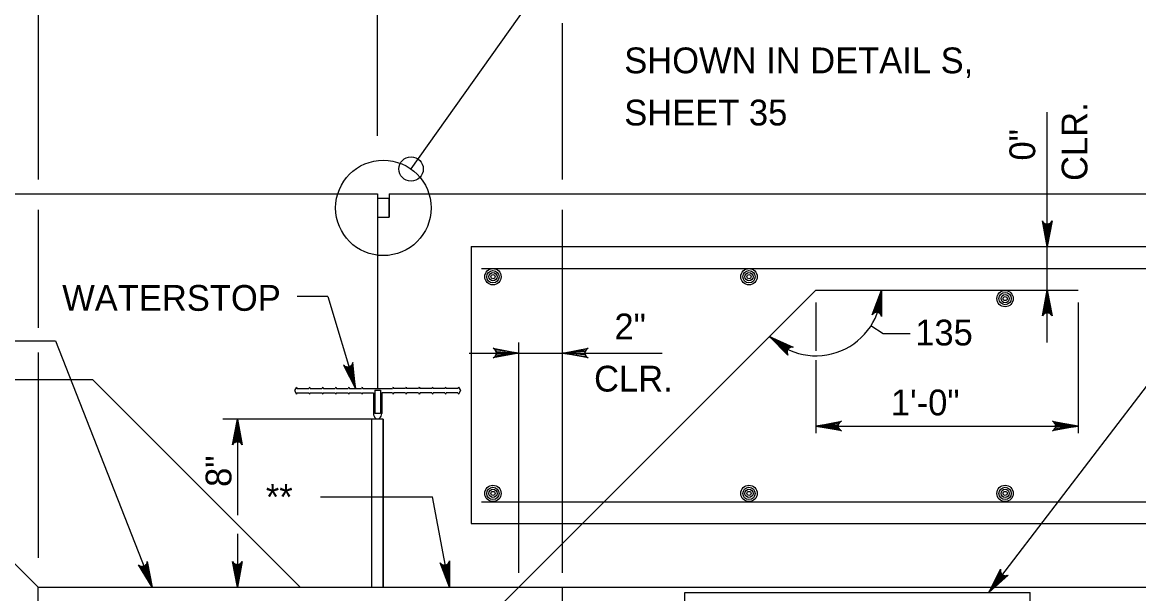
# Model space of a CAD drawing. Extents: x 636530 to 644067, y 294168 to 299122.
# Drawn here: x 638735.9 to 638865.7, y 295819.8 to 295886.3 of the extents above; entities that cross this region are included whole.
import ezdxf

# ---------------------------------------------------------------- set-up
doc = ezdxf.new("R2010")
doc.units = 0
doc.layers.add('1', color=7, linetype='Continuous')

msp = doc.modelspace()

# ---------------------------------------------------------------- linework, layer by layer
at = {"layer": '1'}
for p, q in [((638737.75, 295901.86), (638737.75, 295867.98)), ((638777.22, 295873.08), (638777.22, 295901.19)), ((638794.49, 295888.09), (638781.1, 295869.21)), ((638798.71, 295867.98), (638798.71, 295886.17)), ((638855.05, 295849.02), (638855.05, 295875.83)), ((638672.83, 295866.3), (638777.22, 295866.3)), ((638777.22, 295866.3), (638777.22, 295843.69)), ((638778.57, 295866.3), (638927.23, 295866.3)), ((638778.57, 295866.3), (638778.57, 295863.6)), ((638737.75, 295864.47), (638737.75, 295850.73)), ((638777.22, 295863.6), (638778.57, 295863.6)), ((638798.71, 295822.23), (638798.71, 295864.47)), ((638788.09, 295860.18), (638871.91, 295860.18)), ((638788.09, 295860.18), (638788.09, 295827.97)), ((638789.31, 295857.64), (638873.18, 295857.64)), ((638763.1, 295790.04), (638828.16, 295855.1)), ((638771.45, 295854.39), (638767.88, 295854.39)), ((638771.45, 295854.39), (638774.65, 295843.69)), ((638828.16, 295855.1), (638858.64, 295855.1)), ((638828.16, 295853.69), (638828.16, 295848.07)), ((638858.64, 295853.69), (638858.64, 295838.48)), ((638834.57, 295850.99), (638835.98, 295850.09)), ((638733.07, 295849.23), (638739.8, 295849.23)), ((638739.8, 295849.23), (638751.02, 295820.58)), ((638835.98, 295850.09), (638839.13, 295850.09)), ((638737.75, 295847.85), (638737.75, 295823.96)), ((638787.85, 295847.79), (638810.29, 295847.79)), ((638793.64, 295822.23), (638793.64, 295849.04)), ((638848.25, 295819.94), (638870.21, 295848.67)), ((638828.16, 295846.97), (638828.16, 295838.48)), ((638737.75, 295820.58), (638712.36, 295845.98)), ((638713.62, 295844.71), (638744.1, 295844.71)), ((638768.23, 295820.58), (638744.1, 295844.71)), ((638767.79, 295843.84), (638767.56, 295843.44)), ((638767.56, 295843.44), (638767.79, 295843.03)), ((638767.79, 295843.84), (638767.87, 295843.69)), ((638767.87, 295843.18), (638767.79, 295843.03)), ((638767.87, 295843.69), (638769.23, 295843.69)), ((638767.87, 295843.18), (638769.23, 295843.18)), ((638769.31, 295843.84), (638769.23, 295843.69)), ((638769.23, 295843.18), (638769.31, 295843.03)), ((638769.31, 295843.84), (638769.4, 295843.69)), ((638769.4, 295843.18), (638769.31, 295843.03)), ((638769.4, 295843.69), (638770.75, 295843.69)), ((638769.4, 295843.18), (638770.75, 295843.18)), ((638770.84, 295843.84), (638770.75, 295843.69)), ((638770.75, 295843.18), (638770.84, 295843.03)), ((638770.84, 295843.84), (638770.92, 295843.69)), ((638770.92, 295843.18), (638770.84, 295843.03)), ((638770.92, 295843.69), (638772.28, 295843.69)), ((638770.92, 295843.18), (638772.28, 295843.18)), ((638772.36, 295843.84), (638772.28, 295843.69)), ((638772.28, 295843.18), (638772.36, 295843.03)), ((638772.36, 295843.84), (638772.44, 295843.69)), ((638772.44, 295843.18), (638772.36, 295843.03)), ((638772.44, 295843.69), (638773.8, 295843.69)), ((638772.44, 295843.18), (638773.8, 295843.18)), ((638773.89, 295843.84), (638773.8, 295843.69)), ((638773.8, 295843.18), (638773.89, 295843.03)), ((638773.89, 295843.84), (638773.97, 295843.69)), ((638773.97, 295843.18), (638773.89, 295843.03)), ((638773.97, 295843.69), (638775.33, 295843.69)), ((638773.97, 295843.18), (638775.33, 295843.18)), ((638775.41, 295843.84), (638775.33, 295843.69)), ((638775.33, 295843.18), (638775.41, 295843.03)), ((638775.41, 295843.84), (638775.49, 295843.69)), ((638775.49, 295843.18), (638775.41, 295843.03)), ((638775.49, 295843.69), (638778.94, 295843.69)), ((638775.49, 295843.18), (638776.74, 295843.18)), ((638776.74, 295843.18), (638776.74, 295840.78)), ((638776.89, 295843.49), (638777.55, 295843.49)), ((638776.89, 295843.49), (638776.89, 295840.78)), ((638777.55, 295843.49), (638777.55, 295840.78)), ((638777.7, 295843.18), (638777.7, 295840.78)), ((638778.94, 295843.18), (638777.7, 295843.18)), ((638779.02, 295843.84), (638778.94, 295843.69)), ((638778.94, 295843.18), (638779.02, 295843.03)), ((638779.02, 295843.84), (638779.11, 295843.69)), ((638779.11, 295843.18), (638779.02, 295843.03)), ((638780.46, 295843.69), (638779.11, 295843.69)), ((638780.46, 295843.18), (638779.11, 295843.18)), ((638780.55, 295843.84), (638780.46, 295843.69)), ((638780.46, 295843.18), (638780.55, 295843.03)), ((638780.55, 295843.84), (638780.63, 295843.69)), ((638780.63, 295843.18), (638780.55, 295843.03)), ((638781.99, 295843.69), (638780.63, 295843.69)), ((638781.99, 295843.18), (638780.63, 295843.18)), ((638782.07, 295843.84), (638781.99, 295843.69)), ((638781.99, 295843.18), (638782.07, 295843.03)), ((638782.07, 295843.84), (638782.16, 295843.69)), ((638782.16, 295843.18), (638782.07, 295843.03)), ((638783.51, 295843.69), (638782.16, 295843.69)), ((638783.51, 295843.18), (638782.16, 295843.18)), ((638783.6, 295843.84), (638783.51, 295843.69)), ((638783.51, 295843.18), (638783.6, 295843.03)), ((638783.6, 295843.84), (638783.68, 295843.69)), ((638783.68, 295843.18), (638783.6, 295843.03)), ((638785.04, 295843.69), (638783.68, 295843.69)), ((638785.04, 295843.18), (638783.68, 295843.18)), ((638785.12, 295843.84), (638785.04, 295843.69)), ((638785.04, 295843.18), (638785.12, 295843.03)), ((638785.12, 295843.84), (638785.2, 295843.69)), ((638785.2, 295843.18), (638785.12, 295843.03)), ((638786.56, 295843.69), (638785.2, 295843.69)), ((638786.56, 295843.18), (638785.2, 295843.18)), ((638786.64, 295843.84), (638786.56, 295843.69)), ((638786.56, 295843.18), (638786.64, 295843.03)), ((638786.64, 295843.84), (638786.87, 295843.44)), ((638786.87, 295843.44), (638786.64, 295843.03)), ((638776.53, 295840.1), (638759.25, 295840.1)), ((638760.93, 295840.1), (638760.93, 295828.95)), ((638776.53, 295840.1), (638776.53, 295820.58)), ((638777.55, 295840.78), (638776.89, 295840.78)), ((638777.88, 295840.1), (638777.88, 295820.58)), ((638828.16, 295839.31), (638858.64, 295839.31)), ((638770.57, 295831.08), (638783.59, 295831.08)), ((638785.58, 295820.58), (638783.59, 295831.08)), ((638789.31, 295830.51), (638873.18, 295830.51)), ((638788.09, 295827.97), (638871.91, 295827.97)), ((638760.93, 295826.78), (638760.93, 295820.58)), ((638737.75, 295820.58), (638776.53, 295820.58)), ((638737.75, 295782.15), (638737.75, 295820.58)), ((638777.88, 295820.58), (638927.23, 295820.58)), ((638798.71, 295724.69), (638798.71, 295820.58)), ((638812.92, 295814.63), (638812.92, 295819.94)), ((638812.92, 295819.94), (638853.09, 295819.94)), ((638853.09, 295814.63), (638853.09, 295819.94))]:
    msp.add_line(p, q, dxfattribs=at)
for points in [[(638777.22, 295863.6), (638778.57, 295863.6), (638778.57, 295865.77), (638777.22, 295865.77)], [(638776.53, 295820.58), (638777.88, 295820.58), (638777.88, 295840.1), (638776.53, 295840.1)]]:
    msp.add_lwpolyline(points, close=True, dxfattribs=at)
for points in [[(638855.05, 295860.18), (638854.49, 295863.16), (638854.57, 295863.04), (638854.65, 295862.93), (638854.75, 295862.87), (638854.85, 295862.81), (638854.95, 295862.79), (638855.05, 295862.78), (638855.15, 295862.79), (638855.25, 295862.81), (638855.35, 295862.87), (638855.45, 295862.93), (638855.53, 295863.04), (638855.61, 295863.16), (638855.05, 295860.18), (638855.53, 295863.04), (638855.45, 295862.93), (638855.05, 295860.18), (638855.35, 295862.87), (638855.25, 295862.81), (638855.05, 295860.18), (638855.15, 295862.79), (638855.05, 295862.78), (638855.05, 295860.18), (638854.95, 295862.79), (638854.85, 295862.81), (638855.05, 295860.18), (638854.75, 295862.87), (638854.65, 295862.93), (638855.05, 295860.18), (638854.57, 295863.04)], [(638835.78, 295855.1), (638835.81, 295852.06), (638835.75, 295852.19), (638835.69, 295852.32), (638835.61, 295852.39), (638835.52, 295852.47), (638835.42, 295852.5), (638835.33, 295852.54), (638835.22, 295852.54), (638835.12, 295852.54), (638835.01, 295852.5), (638834.91, 295852.46), (638834.81, 295852.36), (638834.71, 295852.26), (638835.78, 295855.1), (638834.81, 295852.36), (638834.91, 295852.46), (638835.78, 295855.1), (638835.01, 295852.5), (638835.12, 295852.54), (638835.78, 295855.1), (638835.22, 295852.54), (638835.33, 295852.54), (638835.78, 295855.1), (638835.42, 295852.5), (638835.52, 295852.47), (638835.78, 295855.1), (638835.61, 295852.39), (638835.69, 295852.32), (638835.78, 295855.1), (638835.75, 295852.19)], [(638855.05, 295855.1), (638855.61, 295852.12), (638855.53, 295852.23), (638855.45, 295852.35), (638855.35, 295852.41), (638855.25, 295852.46), (638855.15, 295852.48), (638855.05, 295852.5), (638854.95, 295852.48), (638854.85, 295852.46), (638854.75, 295852.41), (638854.65, 295852.35), (638854.57, 295852.23), (638854.49, 295852.12), (638855.05, 295855.1), (638854.57, 295852.23), (638854.65, 295852.35), (638855.05, 295855.1), (638854.75, 295852.41), (638854.85, 295852.46), (638855.05, 295855.1), (638854.95, 295852.48), (638855.05, 295852.5), (638855.05, 295855.1), (638855.15, 295852.48), (638855.25, 295852.46), (638855.05, 295855.1), (638855.35, 295852.41), (638855.45, 295852.35), (638855.05, 295855.1), (638855.53, 295852.23)], [(638822.77, 295849.71), (638825.54, 295848.48), (638825.4, 295848.48), (638825.26, 295848.48), (638825.16, 295848.43), (638825.05, 295848.38), (638824.98, 295848.31), (638824.91, 295848.23), (638824.87, 295848.14), (638824.82, 295848.05), (638824.82, 295847.93), (638824.81, 295847.82), (638824.86, 295847.69), (638824.91, 295847.56), (638822.77, 295849.71), (638824.86, 295847.69), (638824.81, 295847.82), (638822.77, 295849.71), (638824.82, 295847.93), (638824.82, 295848.05), (638822.77, 295849.71), (638824.87, 295848.14), (638824.91, 295848.23), (638822.77, 295849.71), (638824.98, 295848.31), (638825.05, 295848.38), (638822.77, 295849.71), (638825.16, 295848.43), (638825.26, 295848.48), (638822.77, 295849.71), (638825.4, 295848.48)], [(638793.64, 295847.79), (638790.65, 295847.23), (638790.88, 295847.39), (638791, 295847.59), (638791.04, 295847.79), (638791, 295847.99), (638790.88, 295848.19), (638790.65, 295848.35), (638793.64, 295847.79), (638790.88, 295848.19), (638791, 295847.99), (638793.64, 295847.79), (638791.04, 295847.79), (638791, 295847.59), (638793.64, 295847.79), (638790.88, 295847.39)], [(638798.71, 295847.79), (638801.7, 295848.35), (638801.47, 295848.19), (638801.35, 295847.99), (638801.31, 295847.79), (638801.35, 295847.59), (638801.47, 295847.39), (638801.7, 295847.23), (638798.71, 295847.79), (638801.47, 295847.39), (638801.35, 295847.59), (638798.71, 295847.79), (638801.31, 295847.79), (638801.35, 295847.99), (638798.71, 295847.79), (638801.47, 295848.19)], [(638774.65, 295843.69), (638774.33, 295846.71), (638774.29, 295846.58), (638774.24, 295846.44), (638774.16, 295846.36), (638774.08, 295846.27), (638773.99, 295846.23), (638773.9, 295846.18), (638773.8, 295846.17), (638773.7, 295846.16), (638773.59, 295846.19), (638773.48, 295846.21), (638773.37, 295846.3), (638773.26, 295846.39), (638774.65, 295843.69), (638773.37, 295846.3), (638773.48, 295846.21), (638774.65, 295843.69), (638773.59, 295846.19), (638773.7, 295846.16), (638774.65, 295843.69), (638773.8, 295846.17), (638773.9, 295846.18), (638774.65, 295843.69), (638773.99, 295846.23), (638774.08, 295846.27), (638774.65, 295843.69), (638774.16, 295846.36), (638774.24, 295846.44), (638774.65, 295843.69), (638774.29, 295846.58)], [(638760.93, 295840.1), (638761.49, 295837.12), (638761.41, 295837.24), (638761.33, 295837.35), (638761.23, 295837.41), (638761.13, 295837.47), (638761.03, 295837.49), (638760.93, 295837.5), (638760.83, 295837.49), (638760.73, 295837.47), (638760.63, 295837.41), (638760.53, 295837.35), (638760.45, 295837.24), (638760.37, 295837.12), (638760.93, 295840.1), (638760.45, 295837.24), (638760.53, 295837.35), (638760.93, 295840.1), (638760.63, 295837.41), (638760.73, 295837.47), (638760.93, 295840.1), (638760.83, 295837.49), (638760.93, 295837.5), (638760.93, 295840.1), (638761.03, 295837.49), (638761.13, 295837.47), (638760.93, 295840.1), (638761.23, 295837.41), (638761.33, 295837.35), (638760.93, 295840.1), (638761.41, 295837.24)], [(638828.16, 295839.31), (638831.14, 295839.87), (638831.03, 295839.79), (638830.91, 295839.71), (638830.85, 295839.61), (638830.79, 295839.51), (638830.77, 295839.41), (638830.76, 295839.31), (638830.77, 295839.21), (638830.79, 295839.11), (638830.85, 295839.01), (638830.91, 295838.91), (638831.03, 295838.83), (638831.14, 295838.75), (638828.16, 295839.31), (638831.03, 295838.83), (638830.91, 295838.91), (638828.16, 295839.31), (638830.85, 295839.01), (638830.79, 295839.11), (638828.16, 295839.31), (638830.77, 295839.21), (638830.76, 295839.31), (638828.16, 295839.31), (638830.77, 295839.41), (638830.79, 295839.51), (638828.16, 295839.31), (638830.85, 295839.61), (638830.91, 295839.71), (638828.16, 295839.31), (638831.03, 295839.79)], [(638858.64, 295839.31), (638855.66, 295838.75), (638855.77, 295838.83), (638855.88, 295838.91), (638855.94, 295839.01), (638856, 295839.11), (638856.02, 295839.21), (638856.04, 295839.31), (638856.02, 295839.41), (638856, 295839.51), (638855.94, 295839.61), (638855.88, 295839.71), (638855.77, 295839.79), (638855.66, 295839.87), (638858.64, 295839.31), (638855.77, 295839.79), (638855.88, 295839.71), (638858.64, 295839.31), (638855.94, 295839.61), (638856, 295839.51), (638858.64, 295839.31), (638856.02, 295839.41), (638856.04, 295839.31), (638858.64, 295839.31), (638856.02, 295839.21), (638856, 295839.11), (638858.64, 295839.31), (638855.94, 295839.01), (638855.88, 295838.91), (638858.64, 295839.31), (638855.77, 295838.83)], [(638751.02, 295820.58), (638749.41, 295823.15), (638749.53, 295823.07), (638749.64, 295823), (638749.76, 295822.98), (638749.87, 295822.96), (638749.97, 295822.98), (638750.07, 295823), (638750.16, 295823.05), (638750.24, 295823.1), (638750.32, 295823.2), (638750.39, 295823.29), (638750.42, 295823.42), (638750.45, 295823.56), (638751.02, 295820.58), (638750.42, 295823.42), (638750.39, 295823.29), (638751.02, 295820.58), (638750.32, 295823.2), (638750.24, 295823.1), (638751.02, 295820.58), (638750.16, 295823.05), (638750.07, 295823), (638751.02, 295820.58), (638749.97, 295822.98), (638749.87, 295822.96), (638751.02, 295820.58), (638749.76, 295822.98), (638749.64, 295823), (638751.02, 295820.58), (638749.53, 295823.07)], [(638760.93, 295820.58), (638760.37, 295823.56), (638760.45, 295823.45), (638760.53, 295823.33), (638760.63, 295823.27), (638760.73, 295823.21), (638760.83, 295823.19), (638760.93, 295823.18), (638761.03, 295823.19), (638761.13, 295823.21), (638761.23, 295823.27), (638761.33, 295823.33), (638761.41, 295823.45), (638761.49, 295823.56), (638760.93, 295820.58), (638761.41, 295823.45), (638761.33, 295823.33), (638760.93, 295820.58), (638761.23, 295823.27), (638761.13, 295823.21), (638760.93, 295820.58), (638761.03, 295823.19), (638760.93, 295823.18), (638760.93, 295820.58), (638760.83, 295823.19), (638760.73, 295823.21), (638760.93, 295820.58), (638760.63, 295823.27), (638760.53, 295823.33), (638760.93, 295820.58), (638760.45, 295823.45)], [(638785.58, 295820.58), (638784.48, 295823.4), (638784.58, 295823.31), (638784.67, 295823.21), (638784.78, 295823.17), (638784.89, 295823.13), (638784.99, 295823.13), (638785.1, 295823.13), (638785.19, 295823.17), (638785.29, 295823.2), (638785.37, 295823.28), (638785.46, 295823.36), (638785.52, 295823.48), (638785.57, 295823.61), (638785.58, 295820.58), (638785.52, 295823.48), (638785.46, 295823.36), (638785.58, 295820.58), (638785.37, 295823.28), (638785.29, 295823.2), (638785.58, 295820.58), (638785.19, 295823.17), (638785.1, 295823.13), (638785.58, 295820.58), (638784.99, 295823.13), (638784.89, 295823.13), (638785.58, 295820.58), (638784.78, 295823.17), (638784.67, 295823.21), (638785.58, 295820.58), (638784.58, 295823.31)], [(638848.25, 295819.94), (638849.62, 295822.65), (638849.61, 295822.51), (638849.61, 295822.37), (638849.65, 295822.26), (638849.69, 295822.15), (638849.76, 295822.08), (638849.83, 295822.01), (638849.92, 295821.96), (638850.01, 295821.91), (638850.13, 295821.9), (638850.24, 295821.88), (638850.37, 295821.93), (638850.51, 295821.97), (638848.25, 295819.94), (638850.37, 295821.93), (638850.24, 295821.88), (638848.25, 295819.94), (638850.13, 295821.9), (638850.01, 295821.91), (638848.25, 295819.94), (638849.92, 295821.96), (638849.83, 295822.01), (638848.25, 295819.94), (638849.76, 295822.08), (638849.69, 295822.15), (638848.25, 295819.94), (638849.65, 295822.26), (638849.61, 295822.37), (638848.25, 295819.94), (638849.61, 295822.51)]]:
    msp.add_lwpolyline(points, dxfattribs=at)
for centre, radius in [((638777.89, 295864.68), 5.55), ((638781.11, 295869.21), 1.42), ((638790.63, 295856.68), 0.952), ((638790.63, 295856.68), 0.714), ((638790.63, 295856.68), 0.476), ((638790.63, 295856.68), 0.238), ((638820.39, 295856.68), 0.952), ((638820.39, 295856.68), 0.714), ((638820.39, 295856.68), 0.476), ((638820.39, 295856.68), 0.238), ((638850.16, 295854.13), 0.952), ((638850.16, 295854.13), 0.714), ((638850.16, 295854.13), 0.476), ((638850.16, 295854.13), 0.238), ((638790.63, 295831.47), 0.952), ((638820.39, 295831.47), 0.952), ((638850.16, 295831.47), 0.952), ((638790.63, 295831.47), 0.714), ((638790.63, 295831.47), 0.476), ((638790.63, 295831.47), 0.238), ((638820.39, 295831.47), 0.714), ((638820.39, 295831.47), 0.476), ((638820.39, 295831.47), 0.238), ((638850.16, 295831.47), 0.714), ((638850.16, 295831.47), 0.476), ((638850.16, 295831.47), 0.238)]:
    msp.add_circle(centre, radius, dxfattribs=at)
msp.add_arc((638828.16, 295855.1), 7.62, 225, 0, dxfattribs=at)
msp.add_ellipse((638777.22, 295840.78), major_axis=(0, 0.641), ratio=0.75, start_param=1.570796, end_param=4.712389, dxfattribs=at)

# ---------------------------------------------------------------- texts
for s, p in [('SHOWN IN DETAIL S,', (638805.89, 295880.34)), ('SHEET 35', (638805.89, 295874.27)), ('WATERSTOP', (638740.56, 295852.71))]:
    msp.add_text(s, height=3, dxfattribs=at).set_placement(p)
for s, rotation, p in [('CLR.', 90, (638859.73, 295867.82)), ('0"', 90, (638853.66, 295870.19)), ('2"', 360, (638804.75, 295849.39)), ('135', 360, (638839.71, 295848.68)), ('CLR.', 360, (638802.38, 295843.32)), ('1\'-0"', 360, (638836.88, 295840.55)), ('8"', 90, (638760.23, 295832.23)), ('**', 360, (638764.23, 295829.56))]:
    msp.add_text(s, height=3, rotation=rotation, dxfattribs=at).set_placement(p)

doc.saveas('drawing.dxf')
